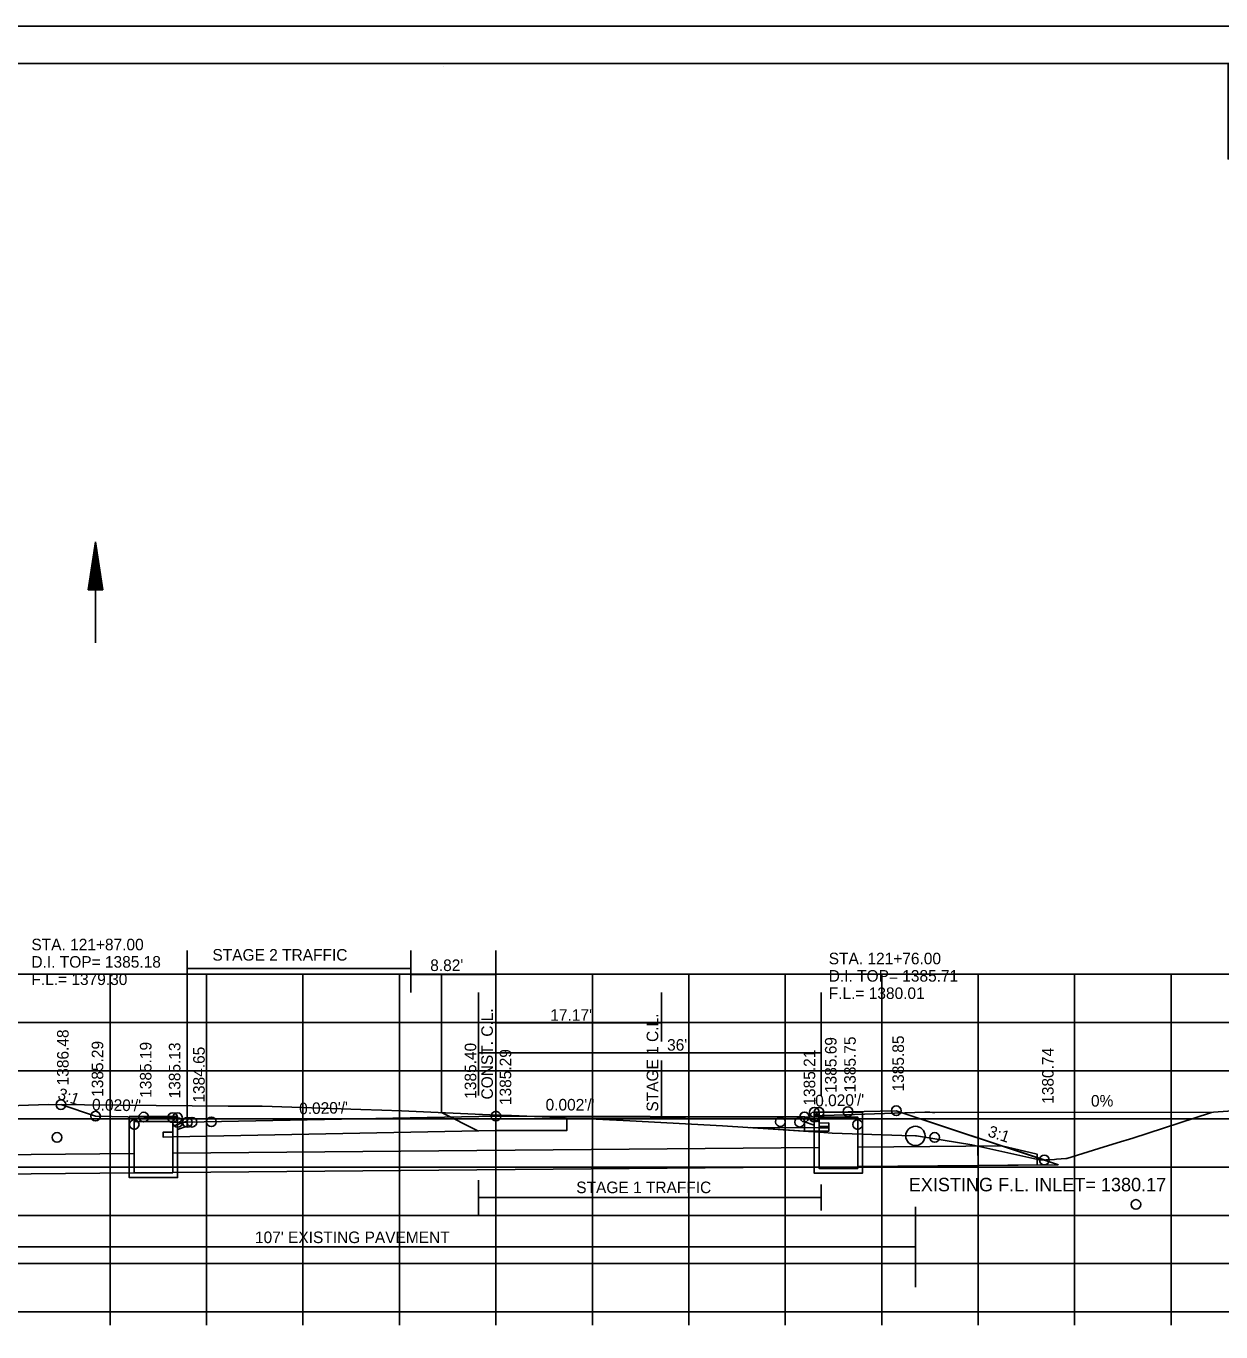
# Model space of a CAD drawing. Extents: x 1374311 to 1383814, y 384102 to 406278.
# Drawn here: x 1381580 to 1381703.8, y 385682.5 to 385818 of the extents above; entities that cross this region are included whole.
import ezdxf

# ---------------------------------------------------------------- set-up
doc = ezdxf.new("R2010")
doc.units = 0
for name, color, linetype in [('R_Axis', 7, 'Continuous'), ('R_Border', 7, 'Continuous'), ('R_Draft', 7, 'Continuous'), ('R_Drive', 7, 'Continuous'), ('R_Exist Surface', 7, 'Continuous'), ('R_Fin Surface', 7, 'Continuous'), ('R_Grid', 7, 'Continuous'), ('R_MOT', 7, 'Continuous'), ('R_No Plot', 7, 'Continuous'), ('R_Water', 7, 'Continuous'), ('R_Water Annot', 7, 'Continuous'), ('R_Xsect Elev', 7, 'Continuous'), ('R_Xsect Slope', 7, 'Continuous')]:
    doc.layers.add(name, color=color, linetype=linetype)

msp = doc.modelspace()

# ---------------------------------------------------------------- linework, layer by layer
at = {"layer": 'R_Axis'}
for p, q in [((1381488.66, 385684.61), (1381768.66, 385684.61)), ((1381588.66, 385683.21), (1381588.66, 385684.61)), ((1381598.66, 385683.21), (1381598.66, 385684.61)), ((1381608.66, 385683.21), (1381608.66, 385684.61)), ((1381618.66, 385683.21), (1381618.66, 385684.61)), ((1381628.66, 385683.21), (1381628.66, 385684.61)), ((1381638.66, 385683.21), (1381638.66, 385684.61)), ((1381648.66, 385683.21), (1381648.66, 385684.61)), ((1381658.66, 385683.21), (1381658.66, 385684.61)), ((1381668.66, 385683.21), (1381668.66, 385684.61)), ((1381678.66, 385683.21), (1381678.66, 385684.61)), ((1381688.66, 385683.21), (1381688.66, 385684.61)), ((1381698.66, 385683.21), (1381698.66, 385684.61))]:
    msp.add_line(p, q, dxfattribs=at)
at = {"layer": 'R_Border'}
for p, q in [((1381470.66, 385814.07), (1381786.84, 385814.07)), ((1381623.18, 385813.81), (1381623.18, 385813.81)), ((1381623.18, 385813.81), (1381623.18, 385813.81))]:
    msp.add_line(p, q, dxfattribs=at)
at = {"layer": 'R_Draft'}
for p, q in [((1381586.4, 385759.48), (1381587.15, 385764.48)), ((1381587.9, 385759.48), (1381587.15, 385764.48)), ((1381586.52, 385759.48), (1381587.15, 385763.65)), ((1381586.65, 385759.48), (1381587.15, 385762.79)), ((1381587.77, 385759.48), (1381587.15, 385763.65)), ((1381587.64, 385759.48), (1381587.15, 385762.79)), ((1381586.77, 385759.48), (1381587.15, 385761.95)), ((1381587.52, 385759.48), (1381587.15, 385761.95)), ((1381586.9, 385759.48), (1381587.15, 385761.11)), ((1381587.03, 385759.48), (1381587.15, 385760.27)), ((1381587.39, 385759.48), (1381587.15, 385761.11)), ((1381587.26, 385759.48), (1381587.15, 385760.27)), ((1381587.9, 385759.48), (1381586.4, 385759.48))]:
    msp.add_line(p, q, dxfattribs=at)
at = {"layer": 'R_Drive'}
for p, q in [((1381661.65, 385704.94), (1381673.12, 385705.31)), ((1381674.17, 385705.27), (1381703.08, 385705.3))]:
    msp.add_line(p, q, dxfattribs=at)
msp.add_arc((1381673.38, 385697.31), 8, 84.2894, 91.854, dxfattribs=at)
at = {"layer": 'R_Exist Surface'}
msp.add_lwpolyline([(1381572.99, 385705.81), (1381582.27, 385706.1), (1381600.9, 385705.95), (1381601.49, 385705.95), (1381604.44, 385705.92), (1381614.65, 385705.58), (1381616.85, 385705.52), (1381618.89, 385705.44), (1381628.02, 385705.04), (1381630.29, 385704.95), (1381639.05, 385704.59), (1381642.54, 385704.42), (1381652.15, 385703.9), (1381662.65, 385703.21), (1381663.53, 385703.15), (1381670.74, 385702.9), (1381672.16, 385702.85), (1381672.26, 385702.84), (1381677.99, 385701.92), (1381682.66, 385700.89), (1381685.17, 385700.32), (1381685.68, 385700.36), (1381686.57, 385700.4), (1381686.79, 385700.43), (1381687.76, 385700.49), (1381687.86, 385700.52), (1381691.16, 385701.53), (1381693.09, 385702.14), (1381694.69, 385702.61), (1381702.76, 385705.24), (1381702.89, 385705.28), (1381703.08, 385705.3), (1381710, 385705.8)], dxfattribs=at)
at = {"layer": 'R_Fin Surface'}
for points in [[(1381583.56, 385706.09), (1381587.15, 385704.9), (1381592.15, 385704.8), (1381595.15, 385704.74), (1381595.65, 385704.74), (1381595.66, 385704.24), (1381596.66, 385704.26), (1381628.66, 385704.9), (1381660.66, 385704.82), (1381661.66, 385704.8), (1381661.67, 385705.3), (1381662.17, 385705.3), (1381665.17, 385705.36), (1381670.17, 385705.46), (1381686.98, 385699.86)], [(1381662.17, 385704.94), (1381662.18, 385703.82), (1381663.18, 385703.83), (1381663.17, 385703.33), (1381662.17, 385703.34), (1381660.66, 385703.34), (1381660.66, 385704.65), (1381636, 385704.71), (1381636, 385703.4), (1381628.66, 385703.41), (1381595.15, 385702.74), (1381594.15, 385702.72), (1381594.16, 385703.22), (1381595.16, 385703.23), (1381595.15, 385704.38)]]:
    msp.add_lwpolyline(points, dxfattribs=at)
at = {"layer": 'R_Grid'}
for p, q in [((1381488.66, 385719.61), (1381768.66, 385719.61)), ((1381588.66, 385684.61), (1381588.66, 385719.61)), ((1381598.66, 385684.61), (1381598.66, 385719.61)), ((1381608.66, 385684.61), (1381608.66, 385719.61)), ((1381618.66, 385684.61), (1381618.66, 385719.61)), ((1381628.66, 385684.61), (1381628.66, 385719.61)), ((1381638.66, 385684.61), (1381638.66, 385719.61)), ((1381648.66, 385684.61), (1381648.66, 385719.61)), ((1381658.66, 385684.61), (1381658.66, 385719.61)), ((1381668.66, 385684.61), (1381668.66, 385719.61)), ((1381678.66, 385684.61), (1381678.66, 385719.61)), ((1381688.66, 385684.61), (1381688.66, 385719.61)), ((1381698.66, 385684.61), (1381698.66, 385719.61)), ((1381488.66, 385714.61), (1381768.66, 385714.61)), ((1381488.66, 385709.61), (1381768.66, 385709.61)), ((1381488.66, 385704.61), (1381768.66, 385704.61)), ((1381488.66, 385699.61), (1381768.66, 385699.61)), ((1381488.66, 385694.61), (1381768.66, 385694.61)), ((1381488.66, 385689.61), (1381768.66, 385689.61)), ((1381488.66, 385684.61), (1381768.66, 385684.61))]:
    msp.add_line(p, q, dxfattribs=at)
at = {"layer": 'R_MOT'}
for q in [(1381623.02, 385719.6), (1381626.79, 385703.37)]:
    msp.add_line((1381623.02, 385705.26), q, dxfattribs=at)
at = {"layer": 'R_No Plot'}
msp.add_line((1381458.26, 385817.97), (1381791.59, 385817.97), dxfattribs=at)
for points in [[(1381458.25, 385817.97), (1381791.59, 385817.97), (1381791.59, 385604.63), (1381458.25, 385604.63)], [(1381704.58, 385814.07), (1381704.58, 385804.19), (1381740.31, 385804.19), (1381740.31, 385801.27), (1381763.51, 385801.27), (1381763.51, 385778.06), (1381786.84, 385778.06), (1381786.84, 385608.61), (1381470.66, 385608.61), (1381470.66, 385814.07)], [(1381655.05, 385703.71), (1381662.65, 385703.21), (1381663.53, 385703.15), (1381670.74, 385702.9), (1381672.16, 385702.85), (1381672.26, 385702.84), (1381677.99, 385701.92), (1381682.66, 385700.89), (1381685.17, 385700.32), (1381685.52, 385700.35), (1381670.17, 385705.46), (1381665.17, 385705.36), (1381662.17, 385705.3), (1381662.18, 385704.18), (1381663.18, 385704.19), (1381663.17, 385703.69), (1381662.17, 385703.7)]]:
    msp.add_lwpolyline(points, close=True, dxfattribs=at)
for centre, radius in [((1381583.56, 385706.09), 0.5), ((1381583.56, 385706.09), 0.5), ((1381670.17, 385705.46), 0.5), ((1381670.17, 385705.46), 0.5), ((1381587.15, 385704.9), 0.5), ((1381587.15, 385704.9), 0.5), ((1381591.16, 385704.03), 0.5), ((1381592.15, 385704.8), 0.5), ((1381592.15, 385704.8), 0.5), ((1381595.15, 385704.74), 0.5), ((1381595.15, 385704.74), 0.5), ((1381595.65, 385704.74), 0.5), ((1381595.65, 385704.74), 0.5), ((1381595.66, 385704.24), 0.5), ((1381596.66, 385704.26), 0.5), ((1381596.66, 385704.26), 0.5), ((1381597.16, 385704.27), 0.5), ((1381599.16, 385704.31), 0.5), ((1381628.66, 385704.9), 0.5), ((1381628.66, 385704.9), 0.5), ((1381628.66, 385704.9), 0.5), ((1381658.16, 385704.31), 0.5), ((1381660.16, 385704.27), 0.5), ((1381660.66, 385704.82), 0.5), ((1381660.66, 385704.82), 0.5), ((1381661.66, 385704.8), 0.5), ((1381661.67, 385705.3), 0.5), ((1381661.67, 385705.3), 0.5), ((1381662.17, 385705.3), 0.5), ((1381662.17, 385705.3), 0.5), ((1381665.17, 385705.36), 0.5), ((1381665.17, 385705.36), 0.5), ((1381666.16, 385704.03), 0.5), ((1381583.16, 385702.69), 0.5), ((1381672.16, 385702.85), 1), ((1381674.16, 385702.69), 0.5), ((1381685.52, 385700.35), 0.5), ((1381685.52, 385700.35), 0.5), ((1381695.02, 385695.74), 0.5)]:
    msp.add_circle(centre, radius, dxfattribs=at)
at = {"layer": 'R_Water'}
for p, q in [((1381587.15, 385753.98), (1381587.15, 385764.48)), ((1381596.66, 385704.26), (1381596.66, 385722.08)), ((1381619.84, 385717.74), (1381619.84, 385722.08)), ((1381628.66, 385717.74), (1381628.66, 385722.08)), ((1381596.66, 385720.2), (1381619.84, 385720.2)), ((1381619.84, 385719.6), (1381628.66, 385719.6)), ((1381626.87, 385707.05), (1381626.87, 385717.74)), ((1381628.66, 385712.6), (1381628.66, 385717.74)), ((1381645.83, 385712.64), (1381645.83, 385717.74)), ((1381662.38, 385707.05), (1381662.38, 385717.74)), ((1381628.66, 385714.58), (1381645.83, 385714.58)), ((1381626.94, 385711.46), (1381662.38, 385711.46)), ((1381628.66, 385707.05), (1381628.66, 385710.57)), ((1381645.83, 385704.9), (1381645.83, 385710.66)), ((1381590.65, 385704.86), (1381595.4, 385704.86)), ((1381590.65, 385703.36), (1381590.65, 385704.86)), ((1381595.48, 385704.69), (1381595.15, 385704.36)), ((1381595.48, 385704.69), (1381595.4, 385704.86)), ((1381660.66, 385704.65), (1381660.66, 385703.34)), ((1381660.67, 385704.82), (1381662.17, 385704.3)), ((1381661.83, 385705.14), (1381661.92, 385705.3)), ((1381661.83, 385705.14), (1381662.17, 385704.8)), ((1381666.67, 385705.3), (1381661.92, 385705.3)), ((1381666.17, 385704.8), (1381662.17, 385704.8)), ((1381666.17, 385703.8), (1381666.17, 385704.8)), ((1381666.67, 385703.8), (1381666.67, 385705.3)), ((1381591.15, 385703.36), (1381591.15, 385704.36)), ((1381591.15, 385704.36), (1381595.15, 385704.36)), ((1381596.65, 385704.38), (1381595.15, 385703.86)), ((1381595.15, 385703.36), (1381595.15, 385703.86)), ((1381596.65, 385703.85), (1381595.65, 385703.5)), ((1381595.65, 385703.36), (1381595.65, 385703.5)), ((1381660.67, 385704.3), (1381661.67, 385703.95)), ((1381661.67, 385703.8), (1381661.67, 385703.95)), ((1381662.17, 385703.8), (1381662.17, 385704.3)), ((1381591.15, 385701.01), (1381560.84, 385700.74)), ((1381662.17, 385701.64), (1381595.15, 385701.05)), ((1381681.13, 385701.81), (1381666.17, 385701.68)), ((1381662.17, 385699.64), (1381595.15, 385699.05)), ((1381686.96, 385699.86), (1381666.17, 385699.68)), ((1381591.15, 385699.01), (1381560.84, 385698.74)), ((1381626.86, 385694.7), (1381626.86, 385698.25)), ((1381662.38, 385695.11), (1381662.38, 385697.8)), ((1381626.85, 385696.46), (1381662.38, 385696.46)), ((1381672.16, 385687.17), (1381672.16, 385695.49)), ((1381564.79, 385691.33), (1381672.16, 385691.33))]:
    msp.add_line(p, q, dxfattribs=at)
for points in [[(1381593.15, 385704.86), (1381595.65, 385704.86), (1381595.65, 385698.53), (1381593.15, 385698.53), (1381590.65, 385698.53), (1381590.65, 385704.86)], [(1381664.17, 385705.3), (1381661.67, 385705.3), (1381661.67, 385698.98), (1381664.17, 385698.98), (1381666.67, 385698.98), (1381666.67, 385705.3)], [(1381664.17, 385704.8), (1381662.17, 385704.8), (1381662.17, 385699.48), (1381664.17, 385699.48), (1381666.17, 385699.48), (1381666.17, 385704.8)], [(1381593.15, 385704.36), (1381595.15, 385704.36), (1381595.15, 385699.03), (1381593.15, 385699.03), (1381591.15, 385699.03), (1381591.15, 385704.36)], [(1381678.63, 385701.78), (1381678.65, 385699.78), (1381684.78, 385699.85), (1381684.77, 385700.97), (1381681.13, 385701.81)]]:
    msp.add_lwpolyline(points, close=True, dxfattribs=at)
for points in [[(1381660.67, 385704.3), (1381660.67, 385704.82)], [(1381596.65, 385703.85), (1381596.65, 385704.38)]]:
    msp.add_lwpolyline(points, dxfattribs=at)

# ---------------------------------------------------------------- texts
at = {"layer": 'R_Drive'}
msp.add_text('0%', height=1.2, rotation=0.1371, dxfattribs=at).set_placement((1381690.36, 385705.89))
at = {"layer": 'R_Water'}
for s, height, p in [('STAGE 2 TRAFFIC', 1.2, (1381599.27, 385721.03)), ("8.82'", 1.2, (1381621.85, 385719.95)), ("17.17'", 1.2, (1381634.3, 385714.79)), ("36'", 1.2, (1381646.41, 385711.69)), ('STAGE 1 TRAFFIC', 1.2, (1381636.99, 385696.91)), ('EXISTING F.L. INLET= 1380.17', 1.4, (1381671.47, 385697.1)), ("107' EXISTING PAVEMENT", 1.2, (1381603.68, 385691.73))]:
    msp.add_text(s, height=height, dxfattribs=at).set_placement(p)
for s, p in [('CONST. C.L.', (1381628.35, 385706.63)), ('STAGE 1 C.L.', (1381645.49, 385705.37))]:
    msp.add_text(s, height=1.2, rotation=90, dxfattribs=at).set_placement(p)
at = {"layer": 'R_Water Annot'}
for s, p in [('STA. 121+87.00', (1381580.5, 385722.1)), ('D.I. TOP= 1385.18', (1381580.5, 385720.3)), ('STA. 121+76.00', (1381663.17, 385720.65)), ('F.L.= 1379.30', (1381580.5, 385718.5)), ('D.I. TOP= 1385.71', (1381663.17, 385718.85)), ('F.L.= 1380.01', (1381663.17, 385717.05))]:
    msp.add_text(s, height=1.2, dxfattribs=at).set_placement(p)
at = {"layer": 'R_Xsect Elev'}
for s, p in [('1386.48', (1381584.36, 385708.09)), ('1385.69', (1381663.98, 385707.3)), ('1385.75', (1381665.97, 385707.36)), ('1385.85', (1381670.97, 385707.46)), ('1385.29', (1381587.95, 385706.9)), ('1385.19', (1381592.95, 385706.8)), ('1385.13', (1381595.95, 385706.74)), ('1384.65', (1381598.47, 385706.3)), ('1385.40', (1381626.62, 385706.7)), ('1385.29', (1381630.25, 385706.05)), ('1385.21', (1381661.77, 385705.99)), ('1380.74', (1381686.49, 385706.18))]:
    msp.add_text(s, height=1.2, rotation=90, dxfattribs=at).set_placement(p)
at = {"layer": 'R_Xsect Slope'}
for s, rotation, p in [('3:1', 341.5651, (1381583.13, 385706.73)), ("0.020'/'", 1.1458, (1381661.78, 385705.9)), ("0.020'/'", 358.8542, (1381586.78, 385705.5)), ("0.020'/'", 1.1458, (1381608.27, 385705.09)), ("0.002'/'", 359.8727, (1381633.81, 385705.49)), ('3:1', 341.5651, (1381679.58, 385702.83))]:
    msp.add_text(s, height=1.2, rotation=rotation, dxfattribs=at).set_placement(p)

doc.saveas('drawing.dxf')
